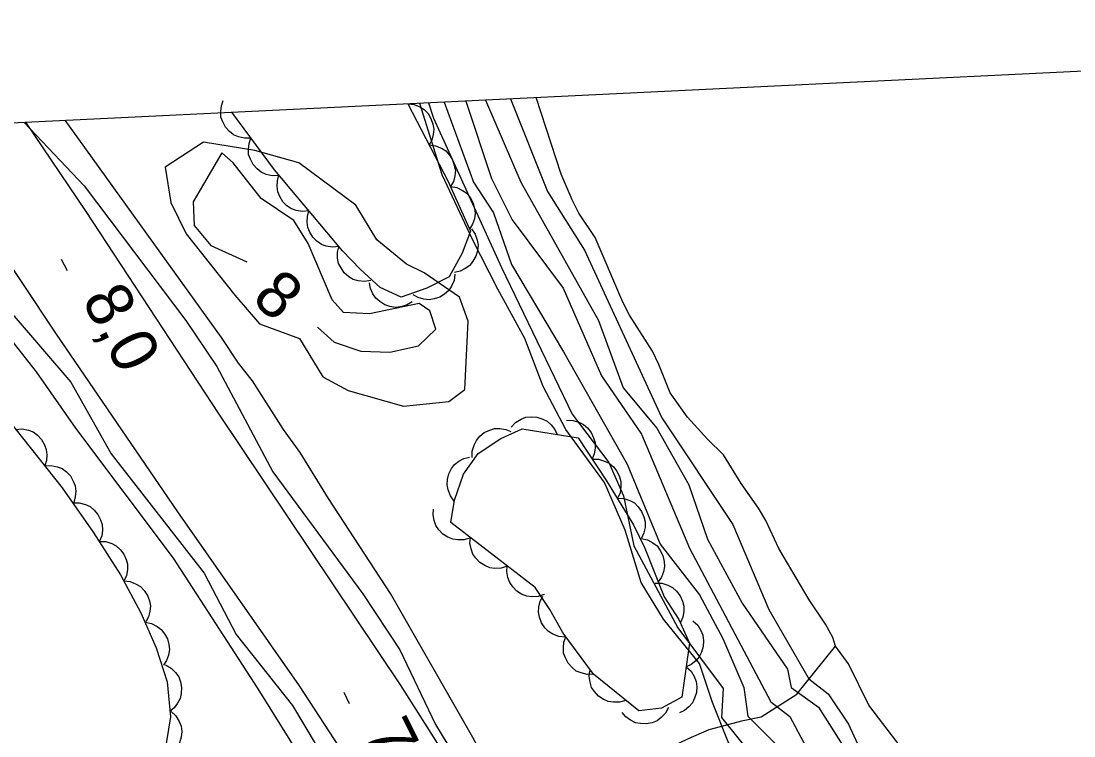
# Model space of a CAD drawing. Extents: x 336540 to 340074, y 5572036 to 5573747.
# Drawn here: x 338116.3 to 338184.1, y 5573594.2 to 5573640.3 of the extents above; entities that cross this region are included whole.
import ezdxf

# ---------------------------------------------------------------- set-up
doc = ezdxf.new("R2010")
doc.units = 0
for name, color, linetype in [('Niveau 1', 7, 'Continuous'), ('Niveau 2', 7, 'Continuous'), ('Niveau 21', 7, 'Continuous'), ('Niveau 3', 7, 'Continuous'), ('Niveau 4', 7, 'Continuous'), ('Niveau 44', 7, 'Continuous'), ('Niveau 60', 7, 'Continuous')]:
    doc.layers.add(name, color=color, linetype=linetype)

msp = doc.modelspace()

# ---------------------------------------------------------------- linework, layer by layer
at = {"layer": 'Niveau 1'}
msp.add_lwpolyline([(338142.54, 5573635), (338142.87, 5573634.01), (338147.25, 5573624.4), (338151.79, 5573614.96), (338154.15, 5573611.84), (338155.11, 5573609.7), (338155.77, 5573606.49), (338158.59, 5573601.21), (338161.51, 5573597.29), (338161.41, 5573595.42), (338163.77, 5573592.48), (338167.35, 5573588.78), (338173.34, 5573580.78), (338174.96, 5573578.8), (338175.87, 5573577.85), (338177.83, 5573575.4), (338181.95, 5573568.15), (338184.28, 5573565.55)], dxfattribs=at)
at = {"layer": 'Niveau 2'}
for points in [[(338173.56, 5573579.14), (338171.21, 5573582.71), (338165.1, 5573589.5), (338161.84, 5573593.87), (338160.84, 5573596.39), (338159.99, 5573598.9), (338157.67, 5573601.76), (338156.25, 5573604.12), (338155.2, 5573607.49), (338153.88, 5573610.55), (338151.4, 5573613.98), (338149.94, 5573616.75), (338148.75, 5573619.82), (338147.01, 5573623), (338145.39, 5573626.2), (338143.42, 5573630.37), (338141.99, 5573634.97)], [(338143.56, 5573635.05), (338145.44, 5573629.9), (338146.73, 5573627.93), (338147.89, 5573624.59), (338151.23, 5573618.98), (338155.34, 5573611.73), (338157.47, 5573606.58), (338160, 5573603.33), (338161.49, 5573600.51), (338162.84, 5573597.36), (338163.11, 5573595.51), (338166.5, 5573592.13), (338169.87, 5573587.24), (338173.2, 5573583.21), (338176.51, 5573578.23), (338178.83, 5573576.13), (338181.04, 5573572.49), (338181.76, 5573570.7), (338182.83, 5573569.24), (338184.07, 5573567.74), (338185.36, 5573565.58)], [(338144.95, 5573635.12), (338146.61, 5573630.14), (338147.93, 5573627.48), (338151.21, 5573623.08), (338153.69, 5573617.43), (338156.27, 5573613.66), (338159.36, 5573606.34), (338164.59, 5573596.43), (338165.82, 5573595.5), (338168.62, 5573590.21), (338175.74, 5573580.98), (338180.38, 5573575.68), (338181.56, 5573572.53), (338182.29, 5573571.53), (338184.43, 5573567.88)], [(338146.21, 5573635.18), (338148.49, 5573629.89), (338153.5, 5573620.98), (338155.09, 5573616.66), (338157.25, 5573614.05), (338159.3, 5573610.41), (338160.5, 5573606.92), (338162.74, 5573602.79), (338165.67, 5573598.53), (338165.89, 5573597.35), (338167.66, 5573596.09), (338169.32, 5573593.46), (338172.75, 5573585.99), (338175.1, 5573582.71), (338176.42, 5573582.15), (338178.34, 5573579.95), (338178.63, 5573579.76), (338181.15, 5573576.93), (338182.46, 5573574.6), (338182.91, 5573572.43), (338184.2, 5573570.28)], [(338147.82, 5573635.26), (338150.2, 5573629.3), (338152.6, 5573625.52), (338157.57, 5573614.72), (338162.15, 5573607.85), (338164.45, 5573602.38), (338167.04, 5573597.92), (338168.27, 5573596.96), (338169.58, 5573595), (338172.24, 5573589.18), (338175.7, 5573584.28), (338178.56, 5573581.36), (338182.19, 5573576.64), (338185.71, 5573570.52)], [(338116.53, 5573633.74), (338120.39, 5573629.65), (338126.93, 5573620.98), (338128.93, 5573618.03), (338132.53, 5573611.25), (338138.33, 5573603.4), (338140.71, 5573599.79), (338143, 5573594.98), (338145.39, 5573591.04), (338150.33, 5573580.58), (338152.74, 5573576.65), (338158.58, 5573561.5), (338161.25, 5573555.86), (338162.27, 5573552.36), (338166.48, 5573542.72), (338168.46, 5573537.24), (338169.12, 5573533.88), (338173.66, 5573521.34), (338175.16, 5573515.46), (338176.96, 5573509.84), (338177.26, 5573508.48)], [(338107.51, 5573633.32), (338112.04, 5573627.68), (338114.76, 5573623.58), (338115.75, 5573621.41), (338119.52, 5573617.02), (338122.13, 5573612.41), (338128.1, 5573604.73), (338130.16, 5573600.77), (338133.8, 5573596.21), (338140.08, 5573585.67), (338145.93, 5573574.08), (338148.01, 5573569.27), (338148.67, 5573566.77), (338151.96, 5573558.45), (338154.03, 5573554.64), (338155.95, 5573549.98), (338158.23, 5573541.95), (338162.9, 5573529.98), (338164.96, 5573523.13), (338167.67, 5573516.14), (338170.51, 5573506.95), (338175.82, 5573492.46), (338175.88, 5573491.27), (338178.98, 5573483.64)], [(338134.21, 5573631.13), (338131.37, 5573631.93), (338128.06, 5573632.47), (338125.59, 5573630.86), (338125.97, 5573628.58), (338126.94, 5573626.57), (338130.08, 5573622.63), (338131.66, 5573620.77), (338134.25, 5573619.83), (338135.74, 5573617.36), (338137.37, 5573616.49), (338140.95, 5573615.48), (338143.85, 5573615.77), (338144.89, 5573616.55), (338145.11, 5573620.95), (338144.55, 5573622.49), (338142.27, 5573624.06), (338141.14, 5573624.61), (338139.22, 5573626.19), (338137.88, 5573628.42), (338134.21, 5573631.13)], [(338135.4, 5573620.55), (338136.48, 5573619.6), (338138.2, 5573619.01), (338140.06, 5573618.94), (338141.91, 5573619.36), (338143.03, 5573620.44), (338142.64, 5573621.61), (338141.94, 5573622.08), (338138.75, 5573621.41), (338137.07, 5573621.5), (338136.34, 5573622.31), (338134.81, 5573625.95), (338133.88, 5573627.43), (338131.77, 5573628.85), (338129.97, 5573631.13), (338129.25, 5573631.78), (338127.39, 5573628.63), (338127.46, 5573627.1), (338128.54, 5573625.81), (338130.85, 5573624.76)]]:
    msp.add_lwpolyline(points, dxfattribs=at)
at = {"layer": 'Niveau 21'}
for points in [[(338116.61, 5573633.76), (338120.48, 5573628.01), (338129.05, 5573614.96), (338140.73, 5573597.54), (338143.01, 5573593.95), (338145.41, 5573589.84), (338148.11, 5573584.82), (338149.66, 5573581.77), (338152.43, 5573575.98), (338155.71, 5573568.42), (338158.92, 5573560.51), (338161.39, 5573554.12), (338162.78, 5573550.25), (338171.72, 5573524.2), (338182.83, 5573492.76), (338185.39, 5573485.95), (338187.03, 5573481.9)], [(338222.82, 5573412.38), (338213.5, 5573426.25), (338210.5, 5573430.87), (338201.12, 5573446.24), (338190.35, 5573462.97), (338188.48, 5573466.16), (338186, 5573470.83), (338181.08, 5573480.65), (338179.67, 5573483.69), (338178.91, 5573485.56), (338177.11, 5573490.54), (338176.04, 5573493.77), (338169.24, 5573515.8), (338165.19, 5573525.42), (338158.04, 5573545.63), (338153.76, 5573557.28), (338150.21, 5573566.2), (338147.36, 5573572.52), (338139.63, 5573588.32), (338136.81, 5573593.51), (338134.25, 5573597.47), (338126.41, 5573608.67), (338118.6, 5573620.1), (338109.73, 5573633.42)]]:
    msp.add_lwpolyline(points, dxfattribs=at)
at = {"layer": 'Niveau 3'}
for p, q in [((338118.91, 5573624.93), (338119.28, 5573624.21)), ((338137.09, 5573597.05), (338137.45, 5573596.33))]:
    msp.add_line(p, q, dxfattribs=at)
at = {"layer": 'Niveau 4'}
for points in [[(338173.88, 5573592.32), (338170.89, 5573596.22), (338169.58, 5573598.88), (338168.76, 5573600.01), (338168.58, 5573600.58), (338168.1, 5573601.43), (338167.05, 5573603.01), (338165.1, 5573606.3), (338164.26, 5573608.11), (338163.79, 5573608.9), (338162.67, 5573610.49), (338161.55, 5573612.34), (338160.5, 5573613.35), (338159.22, 5573614.76), (338158.1, 5573616.34), (338157.38, 5573618.16), (338156.96, 5573619.01), (338155.49, 5573621.33), (338155.07, 5573622.18), (338153.28, 5573626.33), (338152.22, 5573627.91), (338151.8, 5573628.76), (338151.08, 5573630.41), (338149.47, 5573635.35)], [(338170.18, 5573535.97), (338169.5, 5573538.21), (338166.24, 5573546.88), (338166.23, 5573547.06), (338163.01, 5573555.22), (338162.23, 5573557.39), (338161.86, 5573558.06), (338161.28, 5573559.9), (338159.97, 5573562.9), (338158.8, 5573566.23), (338150.95, 5573583.53), (338149.1, 5573587.22), (338148.16, 5573589.18), (338147.8, 5573589.67), (338145.4, 5573594.15), (338140.1, 5573603.42), (338136.11, 5573609.52), (338134.29, 5573612.49), (338133.21, 5573613.97), (338131.21, 5573617.1), (338130.31, 5573618.25), (338129.22, 5573619.89), (338119.16, 5573633.88)], [(338106.36, 5573633.26), (338115.5, 5573620.32), (338115.88, 5573619.49), (338117.3, 5573617.68), (338119.83, 5573614.06), (338126.12, 5573605.69), (338131.56, 5573597.28), (338134.65, 5573592.31), (338141.98, 5573579.59), (338143.27, 5573577.09), (338144.72, 5573574.62), (338147, 5573569.11), (338147.55, 5573567.95), (338150.59, 5573560.28), (338153.71, 5573550.75), (338156.58, 5573543.42), (338157.73, 5573539.89), (338160.81, 5573531.38)], [(338149.1, 5573587.22), (338149.49, 5573587.5), (338150.03, 5573587.94), (338152.37, 5573589.71), (338153.84, 5573590.96), (338156.96, 5573592.96), (338159.28, 5573594.07), (338160.62, 5573594.65), (338162.8, 5573595.24), (338163.97, 5573595.46), (338166.27, 5573596.92), (338168.76, 5573600.01)]]:
    msp.add_lwpolyline(points, dxfattribs=at)
at = {"layer": 'Niveau 44'}
for points in [[(338131.12, 5573632.73), (338130.7, 5573632.72), (338130.31, 5573632.82), (338130, 5573632.94), (338129.73, 5573633.16), (338129.48, 5573633.44), (338129.31, 5573633.78), (338129.19, 5573634.09), (338129.18, 5573634.44), (338129.22, 5573634.81), (338129.34, 5573635.15)], [(338141.21, 5573634.95), (338143.81, 5573629.94), (338145.26, 5573626.74), (338144.71, 5573625.32), (338143.87, 5573623.79), (338142.45, 5573623.08), (338140.8, 5573622.5), (338139.43, 5573623.11), (338138.14, 5573624.3), (338137.01, 5573625.48), (338132.63, 5573630.68), (338129.89, 5573634.4)], [(338141.21, 5573634.95), (338141.62, 5573634.9), (338142, 5573634.74), (338142.28, 5573634.57), (338142.52, 5573634.31), (338142.71, 5573634), (338142.83, 5573633.63), (338142.9, 5573633.31), (338142.86, 5573632.96), (338142.76, 5573632.6), (338142.59, 5573632.29)], [(338132.9, 5573630.32), (338132.48, 5573630.3), (338132.09, 5573630.4), (338131.78, 5573630.53), (338131.51, 5573630.75), (338131.26, 5573631.03), (338131.09, 5573631.37), (338130.97, 5573631.67), (338130.96, 5573632.03), (338131, 5573632.39), (338131.12, 5573632.73)], [(338142.59, 5573632.29), (338143.01, 5573632.24), (338143.38, 5573632.08), (338143.66, 5573631.91), (338143.9, 5573631.64), (338144.1, 5573631.33), (338144.21, 5573630.97), (338144.28, 5573630.65), (338144.24, 5573630.3), (338144.15, 5573629.94), (338143.97, 5573629.62)], [(338134.85, 5573628.04), (338134.44, 5573628), (338134.04, 5573628.07), (338133.72, 5573628.18), (338133.44, 5573628.38), (338133.18, 5573628.64), (338132.98, 5573628.97), (338132.85, 5573629.27), (338132.8, 5573629.62), (338132.82, 5573629.99), (338132.92, 5573630.34)], [(338143.96, 5573629.62), (338144.37, 5573629.55), (338144.73, 5573629.36), (338145.01, 5573629.18), (338145.23, 5573628.91), (338145.41, 5573628.58), (338145.51, 5573628.21), (338145.56, 5573627.89), (338145.5, 5573627.54), (338145.38, 5573627.19), (338145.19, 5573626.88)], [(338136.79, 5573625.75), (338136.37, 5573625.7), (338135.97, 5573625.78), (338135.66, 5573625.88), (338135.37, 5573626.09), (338135.11, 5573626.35), (338134.91, 5573626.68), (338134.78, 5573626.97), (338134.74, 5573627.32), (338134.75, 5573627.69), (338134.85, 5573628.04)], [(338145.32, 5573626.89), (338145.56, 5573626.54), (338145.68, 5573626.16), (338145.74, 5573625.83), (338145.7, 5573625.48), (338145.6, 5573625.13), (338145.4, 5573624.8), (338145.2, 5573624.54), (338144.92, 5573624.33), (338144.58, 5573624.17), (338144.23, 5573624.09)], [(338138.84, 5573623.57), (338138.43, 5573623.5), (338138.03, 5573623.55), (338137.71, 5573623.63), (338137.41, 5573623.81), (338137.13, 5573624.06), (338136.92, 5573624.38), (338136.76, 5573624.66), (338136.7, 5573625.01), (338136.69, 5573625.38), (338136.77, 5573625.73)], [(338144.25, 5573623.98), (338144.2, 5573623.57), (338144.03, 5573623.2), (338143.85, 5573622.92), (338143.59, 5573622.68), (338143.27, 5573622.49), (338142.91, 5573622.38), (338142.59, 5573622.32), (338142.24, 5573622.36), (338141.88, 5573622.46), (338141.57, 5573622.64)], [(338141.5, 5573622.19), (338141.14, 5573621.97), (338140.75, 5573621.86), (338140.42, 5573621.82), (338140.07, 5573621.88), (338139.73, 5573622), (338139.41, 5573622.21), (338139.15, 5573622.42), (338138.97, 5573622.71), (338138.82, 5573623.06), (338138.76, 5573623.41)], [(338114.92, 5573615.3), (338118.96, 5573610.22), (338120.97, 5573607.37), (338122.72, 5573604.62), (338124.04, 5573602.17), (338125.01, 5573599.92), (338125.72, 5573597.72), (338125.93, 5573595.46), (338125.56, 5573593.08)], [(338147.87, 5573614.12), (338148.16, 5573614.43), (338148.51, 5573614.63), (338148.82, 5573614.76), (338149.17, 5573614.79), (338149.53, 5573614.76), (338149.9, 5573614.64), (338150.19, 5573614.5), (338150.45, 5573614.27), (338150.68, 5573613.97), (338150.83, 5573613.65)], [(338151.43, 5573614.57), (338151.84, 5573614.56), (338152.23, 5573614.44), (338152.53, 5573614.3), (338152.79, 5573614.07), (338153.02, 5573613.78), (338153.18, 5573613.43), (338153.28, 5573613.12), (338153.28, 5573612.77), (338153.22, 5573612.4), (338153.08, 5573612.07)], [(338115.97, 5573613.98), (338116.39, 5573614.01), (338116.79, 5573613.92), (338117.1, 5573613.81), (338117.38, 5573613.6), (338117.63, 5573613.33), (338117.82, 5573612.99), (338117.94, 5573612.69), (338117.97, 5573612.34), (338117.95, 5573611.97), (338117.84, 5573611.63)], [(338153.18, 5573598.22), (338151.21, 5573600.86), (338150.37, 5573602.39), (338149.42, 5573603.79), (338143.98, 5573607.98), (338144.23, 5573609.43), (338144.8, 5573611.09), (338145.75, 5573612.42), (338147.2, 5573613.4), (338148.58, 5573614.01), (338152.18, 5573613.43), (338154.01, 5573610.67), (338155.75, 5573607.83), (338156.48, 5573606.33), (338157.72, 5573603.2), (338158.67, 5573601.73), (338159.36, 5573600.21), (338158.85, 5573596.73), (338157.55, 5573596.03), (338156.08, 5573595.86), (338153.18, 5573598.22)], [(338145.37, 5573612.16), (338145.37, 5573612.58), (338145.49, 5573612.97), (338145.63, 5573613.27), (338145.86, 5573613.54), (338146.14, 5573613.77), (338146.49, 5573613.93), (338146.8, 5573614.03), (338147.15, 5573614.03), (338147.52, 5573613.98), (338147.86, 5573613.84)], [(338144.21, 5573609.36), (338143.96, 5573609.7), (338143.82, 5573610.08), (338143.75, 5573610.4), (338143.77, 5573610.75), (338143.86, 5573611.11), (338144.04, 5573611.45), (338144.23, 5573611.72), (338144.51, 5573611.93), (338144.83, 5573612.11), (338145.18, 5573612.2)], [(338153.08, 5573612.07), (338153.5, 5573612.06), (338153.89, 5573611.94), (338154.19, 5573611.8), (338154.45, 5573611.57), (338154.68, 5573611.28), (338154.84, 5573610.93), (338154.94, 5573610.62), (338154.94, 5573610.27), (338154.88, 5573609.9), (338154.74, 5573609.57)], [(338117.84, 5573611.63), (338118.26, 5573611.66), (338118.65, 5573611.57), (338118.96, 5573611.46), (338119.24, 5573611.25), (338119.5, 5573610.98), (338119.68, 5573610.65), (338119.81, 5573610.35), (338119.84, 5573610), (338119.81, 5573609.63), (338119.71, 5573609.28)], [(338119.65, 5573609.24), (338120.07, 5573609.25), (338120.46, 5573609.14), (338120.76, 5573609.01), (338121.03, 5573608.78), (338121.27, 5573608.5), (338121.44, 5573608.15), (338121.55, 5573607.85), (338121.56, 5573607.49), (338121.51, 5573607.13), (338121.38, 5573606.79)], [(338154.7, 5573609.54), (338155.12, 5573609.52), (338155.5, 5573609.39), (338155.8, 5573609.24), (338156.05, 5573608.99), (338156.27, 5573608.7), (338156.41, 5573608.34), (338156.5, 5573608.03), (338156.49, 5573607.67), (338156.42, 5573607.31), (338156.27, 5573606.98)], [(338145.25, 5573607), (338144.85, 5573606.87), (338144.44, 5573606.86), (338144.11, 5573606.9), (338143.79, 5573607.04), (338143.48, 5573607.23), (338143.22, 5573607.52), (338143.02, 5573607.78), (338142.91, 5573608.11), (338142.85, 5573608.48), (338142.87, 5573608.84)], [(338121.35, 5573606.77), (338121.77, 5573606.76), (338122.16, 5573606.63), (338122.45, 5573606.48), (338122.71, 5573606.24), (338122.93, 5573605.95), (338123.08, 5573605.6), (338123.18, 5573605.29), (338123.17, 5573604.93), (338123.11, 5573604.57), (338122.96, 5573604.24)], [(338147.62, 5573605.17), (338147.23, 5573605.04), (338146.82, 5573605.03), (338146.49, 5573605.07), (338146.17, 5573605.21), (338145.86, 5573605.4), (338145.6, 5573605.69), (338145.4, 5573605.95), (338145.29, 5573606.28), (338145.22, 5573606.65), (338145.25, 5573607)], [(338156.23, 5573606.96), (338156.64, 5573606.87), (338156.99, 5573606.67), (338157.26, 5573606.47), (338157.47, 5573606.19), (338157.63, 5573605.86), (338157.71, 5573605.48), (338157.75, 5573605.16), (338157.67, 5573604.81), (338157.54, 5573604.47), (338157.34, 5573604.17)], [(338150, 5573603.34), (338149.6, 5573603.21), (338149.2, 5573603.2), (338148.87, 5573603.24), (338148.54, 5573603.37), (338148.23, 5573603.57), (338147.97, 5573603.85), (338147.78, 5573604.12), (338147.66, 5573604.45), (338147.6, 5573604.82), (338147.62, 5573605.17)], [(338122.93, 5573604.22), (338123.35, 5573604.18), (338123.73, 5573604.02), (338124.01, 5573603.86), (338124.25, 5573603.6), (338124.45, 5573603.29), (338124.58, 5573602.93), (338124.65, 5573602.61), (338124.62, 5573602.26), (338124.52, 5573601.9), (338124.36, 5573601.58)], [(338157.15, 5573604.07), (338157.57, 5573604.07), (338157.96, 5573603.94), (338158.26, 5573603.8), (338158.52, 5573603.56), (338158.74, 5573603.27), (338158.89, 5573602.92), (338158.99, 5573602.6), (338158.99, 5573602.25), (338158.92, 5573601.89), (338158.78, 5573601.55)], [(338151.35, 5573600.6), (338150.94, 5573600.64), (338150.56, 5573600.79), (338150.27, 5573600.96), (338150.03, 5573601.21), (338149.82, 5573601.52), (338149.7, 5573601.88), (338149.63, 5573602.2), (338149.65, 5573602.55), (338149.74, 5573602.91), (338149.91, 5573603.23)], [(338159.57, 5573601.66), (338159.88, 5573601.37), (338160.09, 5573601.02), (338160.22, 5573600.72), (338160.26, 5573600.37), (338160.24, 5573600), (338160.12, 5573599.64), (338159.98, 5573599.34), (338159.75, 5573599.08), (338159.46, 5573598.84), (338159.14, 5573598.69)], [(338124.3, 5573601.56), (338124.72, 5573601.48), (338125.08, 5573601.29), (338125.34, 5573601.1), (338125.56, 5573600.82), (338125.74, 5573600.5), (338125.83, 5573600.12), (338125.87, 5573599.8), (338125.81, 5573599.45), (338125.69, 5573599.1), (338125.49, 5573598.8)], [(338153.18, 5573598.22), (338152.76, 5573598.2), (338152.37, 5573598.3), (338152.06, 5573598.42), (338151.79, 5573598.64), (338151.54, 5573598.92), (338151.37, 5573599.26), (338151.25, 5573599.56), (338151.23, 5573599.92), (338151.27, 5573600.28), (338151.39, 5573600.62)], [(338125.62, 5573598.81), (338125.99, 5573598.61), (338126.27, 5573598.32), (338126.47, 5573598.05), (338126.59, 5573597.72), (338126.65, 5573597.36), (338126.62, 5573596.98), (338126.57, 5573596.65), (338126.4, 5573596.34), (338126.17, 5573596.05), (338125.9, 5573595.82)], [(338155.25, 5573596.53), (338154.85, 5573596.41), (338154.45, 5573596.41), (338154.12, 5573596.46), (338153.8, 5573596.6), (338153.49, 5573596.81), (338153.24, 5573597.1), (338153.05, 5573597.36), (338152.95, 5573597.7), (338152.9, 5573598.07), (338152.93, 5573598.43)], [(338159.14, 5573598.69), (338159.45, 5573598.41), (338159.65, 5573598.06), (338159.78, 5573597.75), (338159.82, 5573597.4), (338159.8, 5573597.03), (338159.68, 5573596.67), (338159.55, 5573596.37), (338159.31, 5573596.11), (338159.03, 5573595.88), (338158.7, 5573595.72)], [(338125.99, 5573595.82), (338126.29, 5573595.53), (338126.5, 5573595.18), (338126.62, 5573594.88), (338126.66, 5573594.53), (338126.63, 5573594.16), (338126.51, 5573593.8), (338126.38, 5573593.5), (338126.14, 5573593.24), (338125.85, 5573593.01), (338125.52, 5573592.85)], [(338158, 5573596.08), (338157.81, 5573595.71), (338157.52, 5573595.42), (338157.26, 5573595.22), (338156.94, 5573595.09), (338156.57, 5573595.02), (338156.19, 5573595.04), (338155.87, 5573595.09), (338155.56, 5573595.25), (338155.26, 5573595.46), (338155.02, 5573595.74)]]:
    msp.add_lwpolyline(points, dxfattribs=at)
at = {"layer": 'Niveau 60'}
msp.add_lwpolyline([(339458.94, 5573698.73), (339531.5, 5572199.65), (336635.22, 5572059.46), (336562.66, 5573558.54), (339458.94, 5573698.73)], dxfattribs=at)

# ---------------------------------------------------------------- texts
at = {"layer": 'Niveau 2'}
msp.add_text('8', height=3, rotation=318.36646, dxfattribs=at).set_placement((338131.08, 5573622.28))
at = {"layer": 'Niveau 3'}
for s, height, rotation, p in [('8,0    ', 3, 297.30008, (338120.2, 5573622.35)), ('7,9    ', 2.9999, 296.40382, (338138.34, 5573594.45))]:
    msp.add_text(s, height=height, rotation=rotation, dxfattribs=at).set_placement(p)

doc.saveas('drawing.dxf')
